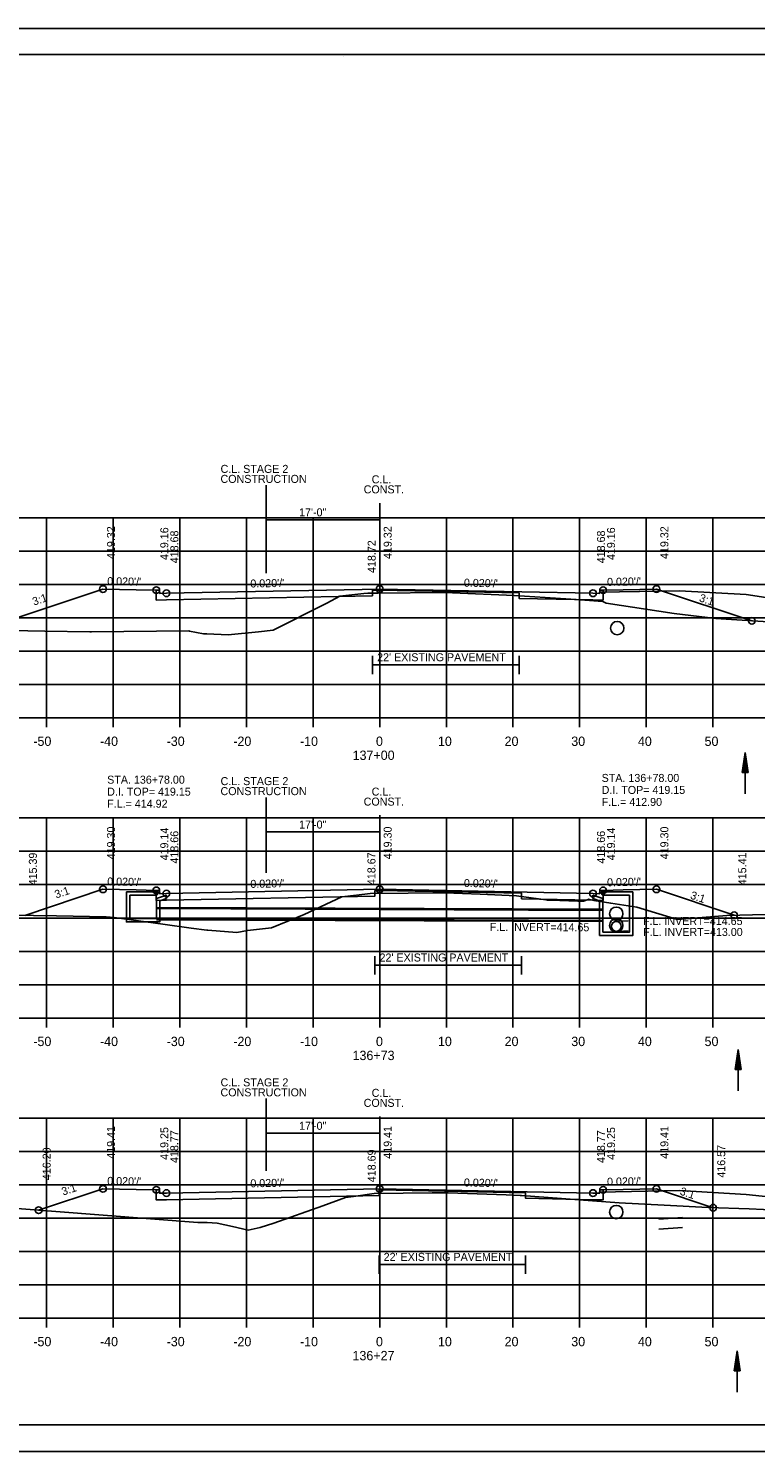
# Model space of a CAD drawing. Extents: x 1538688 to 1540766, y 656250 to 671912.
# Drawn here: x 1538805.5 to 1538914.6, y 661671.3 to 661884.7 of the extents above; entities that cross this region are included whole.
import ezdxf

# ---------------------------------------------------------------- set-up
doc = ezdxf.new("R2010")
doc.units = 0
for name, color, linetype in [('15', 7, 'Continuous'), ('16', 7, 'Continuous'), ('18', 7, 'Continuous'), ('20', 7, 'Continuous'), ('22', 7, 'Continuous'), ('26', 7, 'Continuous'), ('39', 7, 'Continuous'), ('40', 7, 'Continuous'), ('41', 7, 'Continuous'), ('42', 7, 'Continuous'), ('7', 7, 'Continuous'), ('Borings', 7, 'Continuous'), ('Default', 7, 'Continuous'), ('Horizontal Alignment', 7, 'Continuous'), ('RipRap', 7, 'Continuous'), ('Wall Heights', 7, 'Continuous')]:
    doc.layers.add(name, color=color, linetype=linetype)

msp = doc.modelspace()

# ---------------------------------------------------------------- linework, layer by layer
at = {"layer": '15'}
for p, q in [((1538912.58, 661773.15), (1538913.03, 661776.15)), ((1538912.66, 661773.15), (1538913.03, 661775.64)), ((1538913.48, 661773.15), (1538913.03, 661776.15)), ((1538913.41, 661773.15), (1538913.03, 661775.64)), ((1538912.73, 661773.15), (1538913.03, 661775.13)), ((1538912.81, 661773.15), (1538913.03, 661774.63)), ((1538912.89, 661773.15), (1538913.03, 661774.12)), ((1538912.96, 661773.15), (1538913.03, 661773.62)), ((1538913.33, 661773.15), (1538913.03, 661775.13)), ((1538913.25, 661773.15), (1538913.03, 661774.63)), ((1538913.18, 661773.15), (1538913.03, 661774.12)), ((1538913.1, 661773.15), (1538913.03, 661773.62)), ((1538912.58, 661773.15), (1538913.48, 661773.15)), ((1538911.51, 661728.63), (1538911.96, 661731.63)), ((1538911.59, 661728.63), (1538911.96, 661731.13)), ((1538911.66, 661728.63), (1538911.96, 661730.61)), ((1538912.41, 661728.63), (1538911.96, 661731.63)), ((1538912.34, 661728.63), (1538911.96, 661731.13)), ((1538912.26, 661728.63), (1538911.96, 661730.61)), ((1538911.51, 661728.63), (1538912.41, 661728.63)), ((1538911.74, 661728.63), (1538911.96, 661730.11)), ((1538911.82, 661728.63), (1538911.96, 661729.6)), ((1538911.89, 661728.63), (1538911.96, 661729.1)), ((1538912.19, 661728.63), (1538911.96, 661730.11)), ((1538912.11, 661728.63), (1538911.96, 661729.6)), ((1538912.03, 661728.63), (1538911.96, 661729.1)), ((1538911.38, 661683.44), (1538911.83, 661686.44)), ((1538911.45, 661683.44), (1538911.83, 661685.94)), ((1538912.28, 661683.44), (1538911.83, 661686.44)), ((1538912.2, 661683.44), (1538911.83, 661685.94)), ((1538911.53, 661683.44), (1538911.83, 661685.43)), ((1538911.6, 661683.44), (1538911.83, 661684.93)), ((1538911.68, 661683.44), (1538911.83, 661684.42)), ((1538911.76, 661683.44), (1538911.83, 661683.92)), ((1538912.13, 661683.44), (1538911.83, 661685.43)), ((1538912.05, 661683.44), (1538911.83, 661684.93)), ((1538911.98, 661683.44), (1538911.83, 661684.42)), ((1538911.9, 661683.44), (1538911.83, 661683.92)), ((1538911.38, 661683.44), (1538912.28, 661683.44))]:
    msp.add_line(p, q, dxfattribs=at)
at = {"layer": '16'}
for p, q in [((1538891.18, 661800.16), (1538903.17, 661800.4)), ((1538913.16, 661799.81), (1538903.17, 661800.4)), ((1538949.17, 661794.51), (1538913.16, 661799.81)), ((1538891.18, 661710.25), (1538903.17, 661710.49)), ((1538913.16, 661709.89), (1538903.17, 661710.49)), ((1538938.18, 661707.15), (1538913.16, 661709.89))]:
    msp.add_line(p, q, dxfattribs=at)
at = {"layer": '18'}
for points in [[(1538792.64, 661794.63), (1538807.97, 661794.34), (1538814.72, 661794.22), (1538814.82, 661794.22), (1538814.97, 661794.23), (1538829.56, 661794.36), (1538829.63, 661794.35), (1538831.77, 661793.93), (1538832.23, 661793.91), (1538835.45, 661793.79), (1538839.98, 661794.25), (1538842.18, 661794.46), (1538850.23, 661798.51), (1538852.19, 661799.57), (1538855.78, 661799.96), (1538856.41, 661800.04), (1538857.94, 661800.05), (1538867.61, 661800.14), (1538869.12, 661800.08), (1538878.38, 661799.7), (1538887.64, 661799.06), (1538890.94, 661798.84), (1538891.66, 661798.76), (1538892.18, 661798.55), (1538902.35, 661796.97), (1538908.63, 661796.24), (1538917.25, 661795.66)], [(1538792.37, 661751.89), (1538809.68, 661751.66), (1538817.14, 661751.5), (1538818.35, 661751.43), (1538825.66, 661750.41), (1538829.88, 661749.81), (1538832.27, 661749.51), (1538832.34, 661749.51), (1538832.42, 661749.49), (1538836.73, 661749.15), (1538838.37, 661749.44), (1538841.97, 661749.84), (1538846.83, 661751.88), (1538852.48, 661754.51), (1538854.68, 661754.77), (1538856.76, 661754.98), (1538862.47, 661755.05), (1538867.97, 661755.11), (1538873.24, 661754.89), (1538878.73, 661754.66), (1538883.12, 661754.06), (1538883.33, 661754.02), (1538885.22, 661753.97), (1538887.93, 661753.84), (1538888.1, 661753.84), (1538888.77, 661753.84), (1538889.44, 661754.13), (1538889.53, 661754.17), (1538890.31, 661753.98), (1538892.85, 661753.54), (1538896.77, 661752.96), (1538902.86, 661751.1), (1538910.25, 661751.71), (1538919.91, 661751.95)], [(1538788.24, 661708.98), (1538830.89, 661705.68), (1538832.28, 661705.66), (1538833.78, 661705.6), (1538836.1, 661705.06), (1538838.46, 661704.55), (1538840.23, 661704.91), (1538842.29, 661705.56), (1538849.67, 661708.19), (1538853.04, 661709.43), (1538854.24, 661709.6), (1538857.33, 661710.01), (1538866.04, 661710.12), (1538868.45, 661710.15), (1538877.14, 661709.82), (1538879.27, 661709.74), (1538879.45, 661709.72), (1538894.09, 661708.65), (1538900.86, 661708.26), (1538907.48, 661707.92), (1538913.59, 661707.75), (1538917.92, 661707.51)]]:
    msp.add_lwpolyline(points, dxfattribs=at)
at = {"layer": '20'}
for points in [[(1538798.28, 661794.53), (1538816.67, 661800.65), (1538821.67, 661800.55), (1538824.67, 661800.49), (1538825.17, 661800.49), (1538825.18, 661799.99), (1538826.18, 661800.01), (1538858.18, 661800.65), (1538890.18, 661800.01), (1538891.18, 661799.99), (1538891.19, 661800.49), (1538891.69, 661800.49), (1538894.69, 661800.55), (1538899.69, 661800.65), (1538914.02, 661795.88)], [(1538804.95, 661751.72), (1538816.67, 661755.63), (1538821.67, 661755.53), (1538824.67, 661755.47), (1538825.17, 661755.47), (1538825.18, 661754.97), (1538826.18, 661754.99), (1538858.18, 661755.63), (1538890.18, 661754.99), (1538891.18, 661754.97), (1538891.19, 661755.47), (1538891.69, 661755.47), (1538894.69, 661755.53), (1538899.69, 661755.63), (1538911.37, 661751.74)], [(1538807.02, 661707.53), (1538816.67, 661710.74), (1538821.67, 661710.64), (1538824.67, 661710.58), (1538825.17, 661710.58), (1538825.18, 661710.08), (1538826.18, 661710.1), (1538858.18, 661710.74), (1538890.18, 661710.1), (1538891.18, 661710.08), (1538891.19, 661710.58), (1538891.69, 661710.58), (1538894.69, 661710.64), (1538899.69, 661710.74), (1538908.22, 661707.9)]]:
    msp.add_lwpolyline(points, dxfattribs=at)
at = {"layer": '22'}
for p, q in [((1538718.18, 661811.33), (1538998.18, 661811.33)), ((1538808.18, 661781.33), (1538808.18, 661811.33)), ((1538818.18, 661781.33), (1538818.18, 661811.33)), ((1538828.18, 661781.33), (1538828.18, 661811.33)), ((1538838.18, 661781.33), (1538838.18, 661811.33)), ((1538848.18, 661781.33), (1538848.18, 661811.33)), ((1538858.18, 661781.33), (1538858.18, 661811.33)), ((1538868.18, 661781.33), (1538868.18, 661811.33)), ((1538878.18, 661781.33), (1538878.18, 661811.33)), ((1538888.18, 661781.33), (1538888.18, 661811.33)), ((1538898.18, 661781.33), (1538898.18, 661811.33)), ((1538908.18, 661781.33), (1538908.18, 661811.33)), ((1538718.18, 661806.33), (1538998.18, 661806.33)), ((1538718.18, 661801.33), (1538998.18, 661801.33)), ((1538718.18, 661796.33), (1538998.18, 661796.33)), ((1538718.18, 661791.33), (1538998.18, 661791.33)), ((1538718.18, 661786.33), (1538998.18, 661786.33)), ((1538718.18, 661781.33), (1538998.18, 661781.33)), ((1538718.18, 661766.33), (1538998.18, 661766.33)), ((1538808.18, 661736.33), (1538808.18, 661766.33)), ((1538818.18, 661736.33), (1538818.18, 661766.33)), ((1538828.18, 661736.33), (1538828.18, 661766.33)), ((1538838.18, 661736.33), (1538838.18, 661766.33)), ((1538848.18, 661736.33), (1538848.18, 661766.33)), ((1538858.18, 661736.33), (1538858.18, 661766.33)), ((1538868.18, 661736.33), (1538868.18, 661766.33)), ((1538878.18, 661736.33), (1538878.18, 661766.33)), ((1538888.18, 661736.33), (1538888.18, 661766.33)), ((1538898.18, 661736.33), (1538898.18, 661766.33)), ((1538908.18, 661736.33), (1538908.18, 661766.33)), ((1538718.18, 661761.33), (1538998.18, 661761.33)), ((1538718.18, 661756.33), (1538998.18, 661756.33)), ((1538718.18, 661751.33), (1538998.18, 661751.33)), ((1538718.18, 661746.33), (1538998.18, 661746.33)), ((1538718.18, 661741.33), (1538998.18, 661741.33)), ((1538718.18, 661736.33), (1538998.18, 661736.33)), ((1538718.18, 661721.33), (1538998.18, 661721.33)), ((1538808.18, 661691.33), (1538808.18, 661721.33)), ((1538818.18, 661691.33), (1538818.18, 661721.33)), ((1538828.18, 661691.33), (1538828.18, 661721.33)), ((1538838.18, 661691.33), (1538838.18, 661721.33)), ((1538848.18, 661691.33), (1538848.18, 661721.33)), ((1538858.18, 661691.33), (1538858.18, 661721.33)), ((1538868.18, 661691.33), (1538868.18, 661721.33)), ((1538878.18, 661691.33), (1538878.18, 661721.33)), ((1538888.18, 661691.33), (1538888.18, 661721.33)), ((1538898.18, 661691.33), (1538898.18, 661721.33)), ((1538908.18, 661691.33), (1538908.18, 661721.33)), ((1538718.18, 661716.33), (1538998.18, 661716.33)), ((1538718.18, 661711.33), (1538998.18, 661711.33)), ((1538718.18, 661706.33), (1538998.18, 661706.33)), ((1538718.18, 661701.33), (1538998.18, 661701.33)), ((1538718.18, 661696.33), (1538998.18, 661696.33)), ((1538718.18, 661691.33), (1538998.18, 661691.33))]:
    msp.add_line(p, q, dxfattribs=at)
at = {"layer": '26'}
for p, q in [((1538687.78, 661884.68), (1539021.11, 661884.68)), ((1538824.68, 661752.92), (1538891.68, 661752.65)), ((1538824.68, 661751.08), (1538891.68, 661750.82)), ((1538895.45, 661750.92), (1538894.03, 661750.84)), ((1538895.45, 661749.41), (1538894.03, 661749.32)), ((1538903.62, 661706.42), (1538900.07, 661706.2)), ((1538903.62, 661704.91), (1538900.07, 661704.69)), ((1538687.78, 661671.35), (1539021.11, 661671.35))]:
    msp.add_line(p, q, dxfattribs=at)
msp.add_lwpolyline([(1538687.77, 661884.68), (1539021.11, 661884.68), (1539021.11, 661671.35), (1538687.77, 661671.35)], close=True, dxfattribs=at)
for centre in [(1538816.67, 661800.65), (1538824.67, 661800.49), (1538858.18, 661800.65), (1538891.69, 661800.49), (1538899.69, 661800.65), (1538826.18, 661800.01), (1538890.18, 661800.01), (1538914.02, 661795.88), (1538816.67, 661755.63), (1538824.67, 661755.47), (1538826.18, 661754.99), (1538858.18, 661755.63), (1538890.18, 661754.99), (1538891.69, 661755.47), (1538899.69, 661755.63), (1538911.37, 661751.74), (1538816.67, 661710.74), (1538824.67, 661710.58), (1538826.18, 661710.1), (1538858.18, 661710.74), (1538890.18, 661710.1), (1538891.69, 661710.58), (1538899.69, 661710.74), (1538807.02, 661707.53), (1538908.22, 661707.9)]:
    msp.add_circle(centre, 0.5, dxfattribs=at)
at = {"layer": '39'}
for p, q in [((1538913.03, 661769.96), (1538913.03, 661776.15)), ((1538820.18, 661755.25), (1538824.93, 661755.25)), ((1538820.18, 661753.75), (1538820.18, 661755.25)), ((1538820.68, 661753.75), (1538820.68, 661754.75)), ((1538820.68, 661754.75), (1538824.68, 661754.75)), ((1538825.01, 661755.09), (1538824.68, 661754.75)), ((1538826.18, 661754.77), (1538824.68, 661754.25)), ((1538824.68, 661753.75), (1538824.68, 661754.25)), ((1538825.01, 661755.09), (1538824.93, 661755.25)), ((1538826.18, 661754.25), (1538825.18, 661753.9)), ((1538890.18, 661754.77), (1538891.68, 661754.25)), ((1538890.18, 661754.25), (1538891.18, 661753.9)), ((1538891.34, 661755.09), (1538891.43, 661755.25)), ((1538891.34, 661755.09), (1538891.68, 661754.75)), ((1538896.18, 661755.25), (1538891.43, 661755.25)), ((1538895.68, 661754.75), (1538891.68, 661754.75)), ((1538891.68, 661753.75), (1538891.68, 661754.25)), ((1538895.68, 661753.75), (1538895.68, 661754.75)), ((1538896.18, 661753.75), (1538896.18, 661755.25)), ((1538824.68, 661752.75), (1538891.68, 661752.48)), ((1538825.18, 661753.75), (1538825.18, 661753.9)), ((1538891.18, 661753.75), (1538891.18, 661753.9)), ((1538824.68, 661751.25), (1538891.68, 661750.98)), ((1538911.96, 661725.44), (1538911.96, 661731.63)), ((1538911.83, 661680.26), (1538911.83, 661686.44))]:
    msp.add_line(p, q, dxfattribs=at)
for points in [[(1538826.18, 661754.25), (1538826.18, 661754.77)], [(1538890.18, 661754.25), (1538890.18, 661754.77)], [(1538825.18, 661753.75), (1538825.18, 661750.75), (1538822.68, 661750.75), (1538820.18, 661750.75), (1538820.18, 661753.75)], [(1538824.68, 661753.75), (1538824.68, 661751.25), (1538822.68, 661751.25), (1538820.68, 661751.25), (1538820.68, 661753.75)], [(1538896.18, 661753.75), (1538896.18, 661748.73), (1538893.68, 661748.73), (1538891.18, 661748.73), (1538891.18, 661753.75)], [(1538895.68, 661753.75), (1538895.68, 661749.23), (1538893.68, 661749.23), (1538891.68, 661749.23), (1538891.68, 661753.75)]]:
    msp.add_lwpolyline(points, dxfattribs=at)
for centre, radius in [((1538893.82, 661794.79), 1), ((1538893.68, 661751.98), 1), ((1538893.68, 661750.23), 1), ((1538893.68, 661750.08), 0.75), ((1538893.68, 661707.25), 1)]:
    msp.add_circle(centre, radius, dxfattribs=at)
at = {"layer": '7'}
for p, q in [((1538857.09, 661790.64), (1538857.09, 661787.89)), ((1538879.09, 661790.64), (1538879.09, 661787.89)), ((1538879.09, 661789.26), (1538857.09, 661789.26)), ((1538857.46, 661745.62), (1538857.46, 661742.87)), ((1538879.46, 661745.62), (1538879.46, 661742.87)), ((1538879.46, 661744.25), (1538857.46, 661744.25)), ((1538858.08, 661700.74), (1538858.08, 661698)), ((1538880.08, 661700.74), (1538880.08, 661698)), ((1538880.08, 661699.37), (1538858.08, 661699.37))]:
    msp.add_line(p, q, dxfattribs=at)
at = {"layer": 'Borings'}
for p, q in [((1538718.18, 661781.33), (1538998.18, 661781.33)), ((1538808.18, 661779.93), (1538808.18, 661781.33)), ((1538818.18, 661779.93), (1538818.18, 661781.33)), ((1538828.18, 661779.93), (1538828.18, 661781.33)), ((1538838.18, 661779.93), (1538838.18, 661781.33)), ((1538848.18, 661779.93), (1538848.18, 661781.33)), ((1538858.18, 661779.93), (1538858.18, 661781.33)), ((1538868.18, 661779.93), (1538868.18, 661781.33)), ((1538878.18, 661779.93), (1538878.18, 661781.33)), ((1538888.18, 661779.93), (1538888.18, 661781.33)), ((1538898.18, 661779.93), (1538898.18, 661781.33)), ((1538908.18, 661779.93), (1538908.18, 661781.33)), ((1538718.18, 661736.33), (1538998.18, 661736.33)), ((1538808.18, 661734.93), (1538808.18, 661736.33)), ((1538818.18, 661734.93), (1538818.18, 661736.33)), ((1538828.18, 661734.93), (1538828.18, 661736.33)), ((1538838.18, 661734.93), (1538838.18, 661736.33)), ((1538848.18, 661734.93), (1538848.18, 661736.33)), ((1538858.18, 661734.93), (1538858.18, 661736.33)), ((1538868.18, 661734.93), (1538868.18, 661736.33)), ((1538878.18, 661734.93), (1538878.18, 661736.33)), ((1538888.18, 661734.93), (1538888.18, 661736.33)), ((1538898.18, 661734.93), (1538898.18, 661736.33)), ((1538908.18, 661734.93), (1538908.18, 661736.33)), ((1538718.18, 661691.33), (1538998.18, 661691.33)), ((1538808.18, 661689.93), (1538808.18, 661691.33)), ((1538818.18, 661689.93), (1538818.18, 661691.33)), ((1538828.18, 661689.93), (1538828.18, 661691.33)), ((1538838.18, 661689.93), (1538838.18, 661691.33)), ((1538848.18, 661689.93), (1538848.18, 661691.33)), ((1538858.18, 661689.93), (1538858.18, 661691.33)), ((1538868.18, 661689.93), (1538868.18, 661691.33)), ((1538878.18, 661689.93), (1538878.18, 661691.33)), ((1538888.18, 661689.93), (1538888.18, 661691.33)), ((1538898.18, 661689.93), (1538898.18, 661691.33)), ((1538908.18, 661689.93), (1538908.18, 661691.33))]:
    msp.add_line(p, q, dxfattribs=at)
at = {"layer": 'Default'}
for p, q in [((1538841.17, 661816.22), (1538841.17, 661803.05)), ((1538858.18, 661813.54), (1538858.18, 661808.54)), ((1538858.18, 661811.04), (1538841.17, 661811.04)), ((1538841.17, 661769.41), (1538841.17, 661758.12)), ((1538858.18, 661766.74), (1538858.18, 661761.74)), ((1538858.18, 661764.24), (1538841.17, 661764.24)), ((1538841.17, 661724.25), (1538841.17, 661713.43)), ((1538858.18, 661721.57), (1538858.18, 661716.57)), ((1538858.18, 661719.07), (1538841.17, 661719.07))]:
    msp.add_line(p, q, dxfattribs=at)
at = {"layer": 'RipRap'}
for p, q in [((1538700.18, 661880.79), (1539016.36, 661880.79)), ((1538852.7, 661880.53), (1538852.7, 661880.53)), ((1538852.7, 661880.53), (1538852.7, 661880.53)), ((1539016.36, 661675.33), (1538700.18, 661675.33))]:
    msp.add_line(p, q, dxfattribs=at)
at = {"layer": 'Wall Heights'}
for points in [[(1538891.69, 661800.49), (1538891.69, 661798.99), (1538890.18, 661799.01), (1538879.1, 661799.24), (1538879.1, 661800.07), (1538858.18, 661800.49), (1538857.1, 661800.47), (1538857.1, 661799.64), (1538826.18, 661799.01), (1538824.67, 661798.99), (1538824.67, 661800.49)], [(1538891.69, 661755.47), (1538891.69, 661753.97), (1538890.18, 661753.99), (1538879.47, 661754.21), (1538879.47, 661755.04), (1538858.18, 661755.46), (1538857.47, 661755.45), (1538857.47, 661754.62), (1538826.18, 661753.99), (1538824.67, 661753.97), (1538824.67, 661755.47)], [(1538891.69, 661710.58), (1538891.69, 661709.08), (1538890.18, 661709.1), (1538880.08, 661709.31), (1538880.08, 661710.14), (1538858.18, 661710.57), (1538858.08, 661710.57), (1538858.08, 661709.74), (1538826.18, 661709.1), (1538824.67, 661709.08), (1538824.67, 661710.58)]]:
    msp.add_lwpolyline(points, dxfattribs=at)

# ---------------------------------------------------------------- texts
at = {"layer": '40'}
for s, p in [('STA. 136+78.00', (1538817.3, 661771.47)), ('STA. 136+78.00', (1538891.48, 661771.73)), ('D.I. TOP= 419.15', (1538891.48, 661769.93)), ('D.I. TOP= 419.15', (1538817.3, 661769.67)), ('F.L.= 414.92', (1538817.3, 661767.87)), ('F.L.= 412.90', (1538891.48, 661768.13)), ('F.L. INVERT=414.65', (1538897.68, 661750.28)), ('F.L. INVERT=413.00', (1538897.7, 661748.64))]:
    msp.add_text(s, height=1.2, dxfattribs=at).set_placement(p)
msp.add_text('F.L. INVERT=414.65', height=1.2, rotation=359.7708, dxfattribs=at).set_placement((1538874.69, 661749.4))
at = {"layer": '41'}
for s, p in [('419.32', (1538818.47, 661805.15)), ('419.16', (1538826.47, 661804.99)), ('419.32', (1538859.98, 661805.15)), ('419.16', (1538893.49, 661804.99)), ('419.32', (1538901.49, 661805.15)), ('418.68', (1538827.98, 661804.51)), ('418.72', (1538857.58, 661803.05)), ('418.68', (1538891.98, 661804.51)), ('419.30', (1538818.47, 661760.13)), ('419.14', (1538826.47, 661759.97)), ('419.30', (1538859.98, 661760.13)), ('419.14', (1538893.49, 661759.97)), ('419.30', (1538901.49, 661760.13)), ('418.66', (1538827.98, 661759.49)), ('418.66', (1538891.98, 661759.49)), ('415.39', (1538806.75, 661756.22)), ('418.67', (1538857.55, 661756.26)), ('415.41', (1538913.17, 661756.24)), ('419.41', (1538818.47, 661715.24)), ('419.25', (1538826.47, 661715.08)), ('419.41', (1538859.98, 661715.24)), ('419.25', (1538893.49, 661715.08)), ('419.41', (1538901.49, 661715.24)), ('418.77', (1538827.98, 661714.6)), ('418.77', (1538891.98, 661714.6)), ('416.20', (1538808.82, 661712.03)), ('418.69', (1538857.57, 661711.72)), ('416.57', (1538910.02, 661712.4))]:
    msp.add_text(s, height=1.2, rotation=90, dxfattribs=at).set_placement(p)
at = {"layer": '42'}
for s, rotation, p in [("0.020'/'", 358.8542, (1538817.3, 661801.24)), ("0.020'/'", 1.1458, (1538838.79, 661800.87)), ("0.020'/'", 358.8542, (1538870.81, 661801)), ("0.020'/'", 1.1458, (1538892.3, 661801.11)), ('3:1', 18.4349, (1538806.31, 661798.16)), ('3:1', 341.5651, (1538906.01, 661798.84)), ("0.020'/'", 358.8542, (1538817.3, 661756.22)), ("0.020'/'", 1.1458, (1538838.79, 661755.84)), ("0.020'/'", 358.8542, (1538870.81, 661755.98)), ("0.020'/'", 1.1458, (1538892.3, 661756.08)), ('3:1', 18.4349, (1538809.65, 661754.25)), ('3:1', 341.5651, (1538904.69, 661754.26)), ('3:1', 18.4349, (1538810.69, 661709.71)), ("0.020'/'", 358.8542, (1538817.3, 661711.33)), ("0.020'/'", 1.1458, (1538838.79, 661710.95)), ("0.020'/'", 358.8542, (1538870.81, 661711.09)), ("0.020'/'", 1.1458, (1538892.3, 661711.19)), ('3:1', 341.5651, (1538903.11, 661709.89))]:
    msp.add_text(s, height=1.2, rotation=rotation, dxfattribs=at).set_placement(p)
at = {"layer": '7'}
for p in [(1538857.8, 661789.82), (1538858.16, 661744.81), (1538858.78, 661699.93)]:
    msp.add_text("22' EXISTING PAVEMENT", height=1.2, dxfattribs=at).set_placement(p)
at = {"layer": 'Default'}
for s, p in [('C.L. STAGE 2', (1538834.31, 661818.06)), ('CONSTRUCTION', (1538834.3, 661816.56)), ('CONST.', (1538855.78, 661814.99)), ('C.L.', (1538856.98, 661816.49)), ('17\'-0"', (1538846.09, 661811.55)), ('C.L. STAGE 2', (1538834.31, 661771.25)), ('CONSTRUCTION', (1538834.3, 661769.75)), ('CONST.', (1538855.78, 661768.18)), ('C.L.', (1538856.98, 661769.68)), ('17\'-0"', (1538846.09, 661764.74)), ('C.L. STAGE 2', (1538834.31, 661726.09)), ('CONSTRUCTION', (1538834.3, 661724.59)), ('CONST.', (1538855.78, 661723.02)), ('C.L.', (1538856.98, 661724.52)), ('17\'-0"', (1538846.09, 661719.58))]:
    msp.add_text(s, height=1.2, dxfattribs=at).set_placement(p)
at = {"layer": 'Horizontal Alignment'}
for s, p in [('-50', (1538806.22, 661777.13)), ('-40', (1538816.22, 661777.13)), ('-30', (1538826.22, 661777.13)), ('-20', (1538836.22, 661777.13)), ('-10', (1538846.22, 661777.13)), ('0', (1538857.62, 661777.13)), ('10', (1538866.92, 661777.13)), ('20', (1538876.92, 661777.13)), ('30', (1538886.92, 661777.13)), ('40', (1538896.92, 661777.13)), ('50', (1538906.92, 661777.13)), ('137+00', (1538854.12, 661775.03)), ('-50', (1538806.22, 661732.13)), ('-40', (1538816.22, 661732.13)), ('-30', (1538826.22, 661732.13)), ('-20', (1538836.22, 661732.13)), ('-10', (1538846.22, 661732.13)), ('0', (1538857.62, 661732.13)), ('10', (1538866.92, 661732.13)), ('20', (1538876.92, 661732.13)), ('30', (1538886.92, 661732.13)), ('40', (1538896.92, 661732.13)), ('50', (1538906.92, 661732.13)), ('136+73', (1538854.11, 661730.03)), ('-50', (1538806.22, 661687.13)), ('-40', (1538816.22, 661687.13)), ('-30', (1538826.22, 661687.13)), ('-20', (1538836.22, 661687.13)), ('-10', (1538846.22, 661687.13)), ('0', (1538857.62, 661687.13)), ('10', (1538866.92, 661687.13)), ('20', (1538876.92, 661687.13)), ('30', (1538886.92, 661687.13)), ('40', (1538896.92, 661687.13)), ('50', (1538906.92, 661687.13)), ('136+27', (1538854.1, 661685.03))]:
    msp.add_text(s, height=1.4, dxfattribs=at).set_placement(p)

doc.saveas('drawing.dxf')
